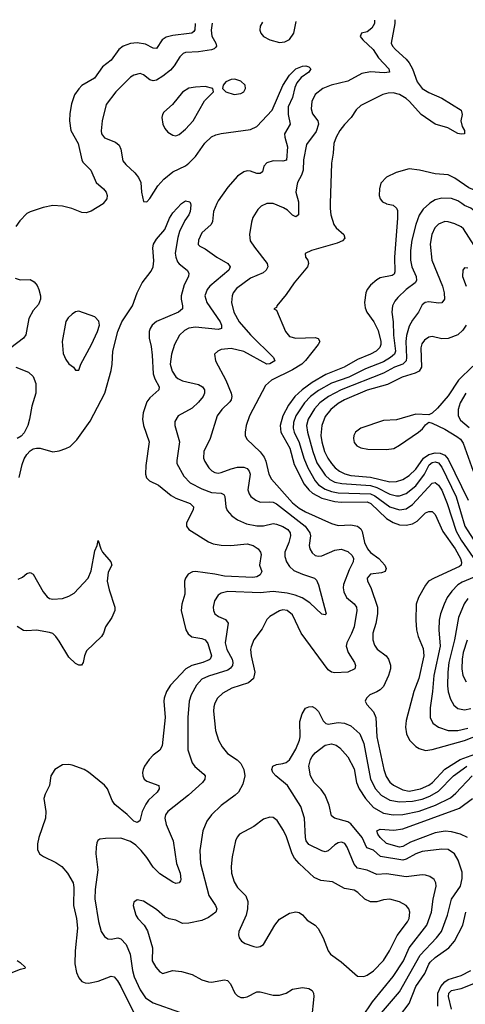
# Model space of a CAD drawing. Header units: inches. Extents: x 1649636 to 1815363, y 506543 to 641975.
# Tile 398 of 656: x 1713146 to 1715895, y 635061 to 641134. Entities that reach past the tile are written whole.
import ezdxf

# ---------------------------------------------------------------- set-up
doc = ezdxf.new("R2010")
doc.units = ezdxf.units.IN
doc.header["$MEASUREMENT"] = 0
doc.layers.add('B7613', color=7, linetype='Continuous')
doc.layers.add('B7614', color=7, linetype='Continuous')

msp = doc.modelspace()

# ---------------------------------------------------------------- linework, layer by layer
at = {"layer": 'B7613', "color": 5}
for points, elevation in [([(1713661.4, 640000), (1713660.8, 639999.2), (1713586.6, 639953.4), (1713556.7, 639943.3), (1713530, 639944.5), (1713467.3, 639970), (1713410, 639984.5), (1713350, 639987.1), (1713290, 639976.3), (1713210.1, 639949.9), (1713190, 639938.4), (1713146.1, 639893.9), (1713121.4, 639858.6)], 620), ([(1713143.1, 638310), (1713161.8, 638390), (1713174.6, 638425.4), (1713190, 638452.2), (1713210, 638474.9), (1713230, 638487.2), (1713250, 638492.2), (1713271.7, 638491.7), (1713350, 638468.7), (1713390, 638474.9), (1713431.8, 638488.2), (1713457.8, 638502.2), (1713498.3, 638541.7), (1713581.9, 638658.1), (1713671, 638830), (1713710, 638970.6), (1713716.9, 639010), (1713721, 639090), (1713750.9, 639210), (1713775.4, 639270), (1713842.7, 639370), (1713871, 639449), (1713901.6, 639510), (1713957, 639583), (1713970.6, 639609.4), (1713974.2, 639645.8), (1713966.6, 639726.6), (1713972.2, 639750), (1713990, 639779.8), (1714040.9, 639839.1), (1714070, 639910.4), (1714090, 639942), (1714145.4, 640000)], 620), ([(1714199, 640000), (1714202, 639990), (1714196.9, 639950), (1714190.2, 639930), (1714164.7, 639895.3), (1714132.9, 639827.1), (1714121.1, 639790), (1714105.9, 639694.1), (1714109, 639669), (1714120.2, 639640.2), (1714130, 639628.1), (1714180.3, 639590), (1714188.9, 639570), (1714186.7, 639550), (1714161.5, 639498.5), (1714142.5, 639430), (1714142.3, 639410), (1714151.6, 639370), (1714150.2, 639350), (1714125.7, 639330), (1713990, 639273.2), (1713964.2, 639250), (1713950.2, 639230), (1713945.9, 639210), (1713945.9, 639170), (1713957.9, 639117.9), (1713964.1, 639064.1), (1713969.6, 638949.6), (1713979.3, 638919.3), (1714006.7, 638870), (1714004.9, 638850), (1713950, 638802.2), (1713930, 638776.1), (1713908.1, 638708.1), (1713904.3, 638670), (1713909.5, 638630), (1713944.8, 638530), (1713924, 638384), (1713921.3, 638330), (1713928.1, 638308.1), (1713947.1, 638290), (1714002.6, 638262.6), (1714079.8, 638199.8), (1714110, 638183.1), (1714198.3, 638150), (1714217.6, 638130), (1714216.9, 638110), (1714175.6, 638030), (1714174.6, 638010), (1714190.3, 637990), (1714310, 637913.1), (1714340.5, 637900.5), (1714390, 637892.1), (1714448.6, 637891.4), (1714550, 637900.7), (1714585.7, 637890), (1714616.9, 637870), (1714632.4, 637850), (1714635, 637835), (1714626.5, 637770), (1714640.2, 637730), (1714630.7, 637709.3), (1714610, 637698.6), (1714585.5, 637694.5), (1714410, 637702), (1714350, 637714.2), (1714230.1, 637729.9), (1714211.5, 637728.5), (1714185.5, 637714.5), (1714168.2, 637690), (1714162.2, 637670), (1714165.2, 637590), (1714146.7, 637530), (1714142.3, 637490), (1714171.5, 637371.5), (1714185.5, 637345.5), (1714207.8, 637327.8), (1714270, 637317.1), (1714290, 637309.1), (1714306.1, 637286.1), (1714330.1, 637209.9), (1714321.8, 637190), (1714314.7, 637185.3), (1714277, 637170), (1714208.5, 637151.5), (1714171.1, 637130), (1714075.6, 637030), (1714051, 636990), (1714036.9, 636950), (1714034.7, 636930), (1714043, 636830), (1714025.6, 636654.4), (1714010.9, 636629.1), (1713970, 636597.4), (1713944.6, 636570), (1713916.5, 636530), (1713907.1, 636510), (1713903.9, 636490), (1713905.4, 636470), (1713914.9, 636450), (1713930, 636436.9), (1714003.8, 636410), (1714007.4, 636390), (1713994, 636370), (1713940.7, 636319.3), (1713923.7, 636296.3), (1713902.6, 636250), (1713887.8, 636192.2), (1713870, 636181.7), (1713850, 636191.1), (1713810, 636231.5), (1713733.3, 636293.3), (1713717.6, 636317.6), (1713688.7, 636390), (1713670, 636412), (1713570, 636492.6), (1713543.7, 636510), (1713470, 636536.9), (1713450, 636540.5), (1713410, 636538), (1713362, 636510), (1713337.3, 636470), (1713330.5, 636410), (1713303, 636357), (1713296, 636330), (1713308.3, 636250), (1713305.8, 636210), (1713263.6, 636090), (1713255.6, 636050), (1713256.7, 636016.7), (1713268.9, 635988.9), (1713292.5, 635972.5), (1713370, 635934.7), (1713405.7, 635910), (1713440.8, 635870), (1713476.2, 635810), (1713480.8, 635780.8), (1713477.9, 635670), (1713496.6, 635590), (1713502.7, 635530), (1713487.9, 635390), (1713487.3, 635310), (1713496.8, 635256.8), (1713510, 635224.9), (1713530, 635202.6), (1713550, 635192.9), (1713570, 635191.5), (1713630, 635204.2), (1713710, 635233.8), (1713730, 635230.3), (1713750, 635206.3), (1713770, 635171.4), (1713856.1, 634996.1)], 620), ([(1714363, 640000), (1714342.6, 639950), (1714336.5, 639890), (1714328.3, 639871.7), (1714270, 639819.7), (1714250, 639774.5), (1714248.2, 639748.2), (1714256.9, 639736.9), (1714290, 639721.5), (1714361.7, 639670), (1714430, 639631.1), (1714444.7, 639610), (1714436.9, 639590), (1714319.7, 639490), (1714303.8, 639470), (1714289.2, 639430), (1714299.8, 639390), (1714382.6, 639270), (1714392.2, 639250), (1714391.4, 639230), (1714370, 639224.1), (1714230, 639237.9), (1714190, 639230.6), (1714163, 639217), (1714132.8, 639187.2), (1714101.9, 639130), (1714081.7, 639070), (1714075.1, 639010), (1714085.9, 638965.9), (1714110, 638930.2), (1714121.1, 638921.1), (1714150, 638906), (1714250, 638884.9), (1714274.6, 638870), (1714286.7, 638850), (1714286.2, 638830), (1714277.5, 638810), (1714250, 638774.8), (1714210, 638738.8), (1714123.8, 638690), (1714103.9, 638656.1), (1714103.6, 638630), (1714132.2, 638530), (1714115.2, 638415.3), (1714116.5, 638396.5), (1714158.3, 638318.2), (1714197.6, 638277.6), (1714270, 638239.5), (1714330, 638218.5), (1714390, 638214.5), (1714406.3, 638206.3), (1714412.1, 638192.1), (1714418.3, 638130), (1714427, 638107), (1714454, 638074), (1714489.5, 638049.5), (1714545, 638025), (1714610, 638012.2), (1714650, 638012.4), (1714710, 638026.3), (1714730, 638023.2), (1714770, 638007.6), (1714799.7, 637990), (1714814, 637970), (1714816.4, 637950), (1714805.8, 637910), (1714781.5, 637850), (1714782.3, 637822.3), (1714792.3, 637790), (1714810, 637760.9), (1714837, 637737), (1714890, 637713.4), (1714964.9, 637690), (1714977.4, 637677.4), (1714989, 637649), (1715038, 637470), (1715030, 637462.9), (1715010, 637468.2), (1714937, 637537), (1714888.4, 637568.4), (1714845.3, 637585.3), (1714795.9, 637595.9), (1714710, 637607.9), (1714630, 637598.2), (1714430, 637606.3), (1714390, 637596.8), (1714370, 637583.5), (1714347.7, 637550), (1714340.3, 637510), (1714342.6, 637490), (1714350.4, 637470), (1714373.4, 637453.4), (1714415.2, 637435.2), (1714431.9, 637411.9), (1714414.5, 637290), (1714424.1, 637250), (1714456.4, 637190), (1714461.7, 637170), (1714459.4, 637150), (1714446.5, 637133.5), (1714430, 637122.7), (1714310, 637085.8), (1714270, 637066.1), (1714236.1, 637030), (1714204.6, 636970), (1714192.3, 636930), (1714183.2, 636830), (1714182.8, 636630), (1714210.2, 636550), (1714226.9, 636526.9), (1714281.4, 636481.4), (1714290.3, 636470), (1714289, 636450), (1714274, 636430), (1714187.9, 636350), (1714059.5, 636250), (1714044.9, 636230), (1714040.9, 636210), (1714050.2, 636170), (1714093.4, 636070), (1714114, 635930), (1714136.9, 635870), (1714141.1, 635830), (1714138.2, 635821.8), (1714130, 635809.6), (1714110, 635806.6), (1714090, 635814.3), (1714010, 635865.8), (1713970, 635906.2), (1713930, 635967.4), (1713895.7, 636010), (1713863.2, 636043.2), (1713830, 636065.6), (1713770, 636085.7), (1713675.4, 636084.6), (1713640.9, 636079.1), (1713628.8, 636071.2), (1713622.6, 636057.4), (1713617, 636030), (1713616.5, 635990), (1713628.6, 635890), (1713611.9, 635770), (1713610.7, 635710.7), (1713632.7, 635572.7), (1713649.4, 635509.4), (1713670, 635479.5), (1713690, 635465.7), (1713710, 635462.8), (1713750.7, 635470), (1713770, 635463.9), (1713803.2, 635430), (1713827, 635370), (1713842.4, 635270), (1713853.1, 635230), (1713890.1, 635150), (1713921.9, 635101.9), (1713970, 635070.1), (1714131.7, 635011.7)], 640), ([(1714674.5, 640000), (1714670, 639999.7), (1714635.6, 639984.4), (1714616.1, 639963.9), (1714585.5, 639914.5), (1714575.3, 639884.7), (1714563.6, 639810), (1714568.9, 639770), (1714594.3, 639730), (1714672.9, 639630), (1714676.9, 639610), (1714667.4, 639590), (1714648, 639572), (1714570, 639539.1), (1714483, 639477), (1714464.1, 639450), (1714456.6, 639430), (1714453.7, 639390), (1714468.3, 639330), (1714500.5, 639270), (1714569.7, 639189.7), (1714712.2, 639050), (1714719.5, 639030), (1714690, 639011.1), (1714670, 639009.9), (1714530, 639087.8), (1714450, 639106.5), (1714390, 639099.8), (1714368, 639090), (1714347.7, 639070), (1714354.3, 639030), (1714417.9, 638910), (1714451.6, 638830), (1714455, 638810), (1714451, 638790), (1714442.8, 638777.2), (1714392.3, 638730), (1714365.2, 638690), (1714321, 638550), (1714281.8, 638470), (1714280.7, 638430), (1714288, 638408), (1714312.6, 638370), (1714330.8, 638350.8), (1714350, 638340.2), (1714370, 638337.3), (1714390, 638341.5), (1714450, 638364.6), (1714490, 638373.1), (1714530, 638374.3), (1714550, 638365.5), (1714562.6, 638350), (1714567.8, 638330), (1714554.5, 638234.5), (1714561.2, 638210), (1714572.7, 638192.7), (1714602.6, 638170), (1714630, 638159), (1714690, 638159.5), (1714710, 638157.2), (1714730, 638148.3), (1714907.5, 638010), (1714936.6, 637970), (1714940.5, 637950), (1714931.9, 637890), (1714936.9, 637870), (1714950, 637844.6), (1714968.8, 637828.8), (1714990, 637824.3), (1715010, 637827.2), (1715090, 637861.5), (1715130, 637868.2), (1715170, 637854.2), (1715197.7, 637830), (1715206.3, 637810), (1715203.5, 637790), (1715178.7, 637741.3), (1715144.8, 637650), (1715141.8, 637630), (1715145.5, 637605.5), (1715162.2, 637570), (1715210.1, 637530.1), (1715223.5, 637510), (1715225.5, 637490), (1715208.9, 637390), (1715192.9, 637347.1), (1715163.5, 637290), (1715160.2, 637270), (1715172.1, 637230), (1715211.4, 637170), (1715218.9, 637150), (1715214, 637130), (1715170, 637109.8), (1715090, 637104.8), (1715070, 637108.9), (1715050, 637123.1), (1714882.5, 637350), (1714830, 637464.2), (1714797, 637490), (1714770, 637493.6), (1714750, 637488.4), (1714690, 637452.6), (1714670, 637433.6), (1714642.7, 637377.3), (1714591.3, 637310), (1714574, 637266), (1714571, 637249), (1714574.3, 637210), (1714597.8, 637110), (1714589.2, 637070), (1714557.2, 637042.8), (1714455.8, 637010), (1714399.2, 636980.8), (1714366.5, 636950), (1714350, 636918), (1714344.7, 636895.3), (1714342.3, 636870), (1714354.7, 636750), (1714372.6, 636690), (1714395.8, 636650), (1714428.8, 636608.8), (1714488.6, 636568.6), (1714510, 636545.3), (1714528.1, 636510), (1714535.5, 636470), (1714522.2, 636417.8), (1714496.5, 636370), (1714475.8, 636350), (1714390, 636287.2), (1714330.3, 636230), (1714300.3, 636190), (1714275.5, 636130), (1714258.2, 636010), (1714262, 635930), (1714312.8, 635732.8), (1714354.5, 635670), (1714362.8, 635650), (1714356.1, 635630), (1714310, 635597), (1714270, 635577), (1714190, 635561.8), (1714150, 635560.4), (1714110, 635579.2), (1714069, 635589), (1714041.1, 635601.1), (1713990, 635645.1), (1713910, 635697.6), (1713870, 635706), (1713850.8, 635690), (1713846, 635670), (1713861.7, 635610), (1713874.9, 635590), (1713913.4, 635550), (1713934.4, 635514.4), (1713965.2, 635410), (1713964.4, 635330), (1713985.3, 635290), (1714010, 635262), (1714030, 635250.7), (1714089.7, 635270.3), (1714143.7, 635263.7), (1714210, 635245.3), (1714270, 635212.8), (1714310, 635199), (1714330, 635196.9), (1714410, 635212), (1714427.2, 635207.2), (1714446.7, 635186.7), (1714472.7, 635130), (1714490, 635112.7), (1714510, 635103.1), (1714530, 635102), (1714550, 635107), (1714610, 635137.4), (1714630, 635138.3), (1714710, 635116.9), (1714750, 635116.5), (1714789.8, 635130.2), (1714830, 635154.9), (1714890, 635164.9), (1714930, 635159.1), (1714950, 635146.8), (1714958.4, 635130), (1714961.1, 635110), (1714946.9, 634970)], 660), ([(1715062.1, 640000), (1715061.2, 639970), (1715065.2, 639930), (1715084.1, 639870), (1715099.2, 639850), (1715146.4, 639810), (1715152.9, 639787.1), (1715138, 639770), (1715105.2, 639754.8), (1714946, 639710), (1714907.6, 639692.4), (1714908.5, 639670), (1714923.1, 639650), (1714928.8, 639630), (1714920.8, 639610), (1714839.3, 639510), (1714790, 639439.7), (1714733.4, 639370), (1714730, 639358), (1714714, 639350), (1714730, 639342), (1714785.8, 639210), (1714810, 639180.8), (1714850, 639168.8), (1714970, 639174), (1714987.5, 639167.5), (1714997, 639150), (1714986.7, 639130), (1714910, 639031.8), (1714886.8, 639010), (1714830, 638974.6), (1714700.2, 638910), (1714663.1, 638876.9), (1714563.7, 638690), (1714542.7, 638630), (1714536.5, 638590), (1714537.7, 638570), (1714547.7, 638547.7), (1714630, 638469.4), (1714654.8, 638434.8), (1714664.7, 638410), (1714683.3, 638330), (1714699, 638299), (1714830, 638154), (1714870, 638121.8), (1714910, 638098.2), (1715070, 638025.9), (1715110, 638014.8), (1715190, 638018.2), (1715230, 638009.4), (1715250, 637993.5), (1715258.2, 637978.2), (1715273.8, 637910), (1715291.4, 637870), (1715310, 637848.1), (1715362.2, 637810), (1715398.5, 637770), (1715406.5, 637750), (1715400.3, 637730), (1715378.3, 637721.7), (1715310, 637713.4), (1715289.3, 637690), (1715292.6, 637670), (1715312.4, 637632.4), (1715352.7, 637510), (1715353.3, 637470), (1715342.6, 637410), (1715325.2, 637350), (1715324.7, 637310), (1715336, 637276), (1715350.8, 637250.8), (1715406.2, 637210), (1715421.6, 637190), (1715433.6, 637153.6), (1715433.4, 637130), (1715421.2, 637090), (1715390, 637022.2), (1715370, 637000.3), (1715350, 636987.4), (1715306, 636970), (1715284.9, 636950), (1715278.4, 636930), (1715288.2, 636910), (1715330, 636865.3), (1715344.1, 636830), (1715350.1, 636710), (1715392, 636510), (1715406.7, 636466.7), (1715430, 636430.9), (1715452.3, 636412.3), (1715510, 636383.6), (1715550, 636376.1), (1715619.2, 636390), (1715670, 636412.5), (1715693.8, 636430), (1715769.5, 636510.5), (1715862.7, 636570), (1716044.2, 636635.8)], 680), ([(1714866.1, 640000), (1714865.5, 639930), (1714850, 639918.7), (1714830, 639928.7), (1714798.5, 639958.5), (1714773.6, 639973.6), (1714710, 639999.8), (1714706.7, 640000)], 660), ([(1715406.5, 640000), (1715410, 639998.5), (1715450.2, 639990.2), (1715470, 639972.4), (1715476.2, 639956.2), (1715478.1, 639910), (1715458, 639670), (1715461.3, 639578.7), (1715455.6, 639564.4), (1715444, 639556.1), (1715370, 639541.5), (1715348.9, 639530), (1715310, 639496.4), (1715290.2, 639470), (1715281.5, 639450), (1715272.7, 639390), (1715276.7, 639356.7), (1715287.5, 639330), (1715331.3, 639271.3), (1715357.6, 639217.6), (1715374.7, 639150), (1715374.7, 639130), (1715368.3, 639111.7), (1715345, 639090), (1715310, 639070.9), (1715230, 639038.3), (1715148.2, 638991.8), (1715034.3, 638945.7), (1714950, 638895.7), (1714887.9, 638850), (1714844, 638810), (1714803.8, 638756.2), (1714768.7, 638690), (1714752.3, 638630), (1714756.7, 638590), (1714811.9, 638491.9), (1714839.9, 638390), (1714902, 638270), (1714930, 638233.4), (1714953.4, 638213.4), (1715010, 638182.3), (1715090, 638162.2), (1715130, 638158.3), (1715290, 638161.2), (1715311.7, 638150), (1715410, 638056.6), (1715450, 638032), (1715490, 638018.1), (1715530, 638015.5), (1715570, 638024.7), (1715598.5, 638041.5), (1715650, 638092.9), (1715670, 638100.7), (1715690, 638099.7), (1715710, 638082.3), (1715757, 637977), (1715833.5, 637870), (1715866.7, 637810), (1715872.6, 637787.4), (1715869.2, 637770), (1715858.6, 637761.4), (1715702.6, 637690), (1715669.3, 637670), (1715650, 637646.2), (1715607, 637570), (1715591.7, 637530), (1715589.5, 637429.5), (1715593.3, 637370), (1715604.5, 637330), (1715635.5, 637255.5), (1715639.6, 637210), (1715609.7, 637070.3), (1715577.9, 636990), (1715531, 636811), (1715525.5, 636770), (1715532.4, 636730), (1715551.9, 636690), (1715590, 636652), (1715610, 636639.2), (1715650, 636626.4), (1715690, 636632), (1715890, 636688.7), (1715995.2, 636730)], 720), ([(1715673.7, 640000), (1715635.4, 639964.6), (1715610, 639928.3), (1715589.2, 639870.8), (1715565.3, 639774.7), (1715556.4, 639710), (1715557.7, 639650), (1715566, 639610), (1715592.4, 639550), (1715593.8, 639526.2), (1715586.5, 639510), (1715530.1, 639469.9), (1715479.3, 639420.7), (1715461.2, 639398.8), (1715447.2, 639370), (1715442.6, 639330), (1715450.6, 639270), (1715451.4, 639188.6), (1715465.3, 639090), (1715458.2, 639070), (1715434.6, 639050), (1715390, 639023.9), (1715279.8, 638980.2), (1715177.7, 638930), (1715070, 638892), (1714990, 638847.7), (1714940.1, 638810), (1714903.6, 638770), (1714849.5, 638690.5), (1714835.6, 638650), (1714834.4, 638614.4), (1714840.1, 638590), (1714870, 638525.6), (1714898.5, 638430), (1714924.3, 638370), (1714968.9, 638288.9), (1714990, 638265.7), (1715030, 638238.5), (1715070, 638223.8), (1715110, 638216.1), (1715310, 638209.2), (1715337.2, 638197.2), (1715430, 638129.3), (1715490, 638110.1), (1715530, 638116.6), (1715570, 638144.3), (1715690, 638274.3), (1715710, 638279.8), (1715730, 638263.2), (1715750, 638232.5), (1715783.4, 638150), (1715838.8, 637978.8), (1715870, 637924.6), (1715962.8, 637790)], 740), ([(1716438.2, 640000), (1716407.2, 639970), (1716376.8, 639930), (1716366.2, 639893.8), (1716361.7, 639850), (1716344.8, 639770), (1716346, 639710), (1716341.2, 639690), (1716330, 639672.8), (1716310, 639667.1), (1716290, 639671.1), (1716210, 639707.1), (1716190, 639711.6), (1716150, 639703.2), (1716125.6, 639710), (1716106.1, 639726.1), (1716050, 639801.2), (1715996.5, 639856.5), (1715950, 639955.3), (1715930, 639970.7), (1715890, 639988.1), (1715873.1, 640000)], 740), ([(1715950, 639740.7), (1715884.3, 639844.3), (1715870, 639856.3), (1715830, 639875), (1715790, 639887.6), (1715770, 639888.4), (1715730, 639872.2), (1715708, 639850), (1715689.5, 639810), (1715678.8, 639750), (1715689.4, 639650), (1715755.1, 639490), (1715766, 639450), (1715766.9, 639410), (1715750, 639387.1), (1715730, 639384.8), (1715670, 639393.2), (1715648, 639390), (1715630, 639375.6), (1715606.9, 639330), (1715570, 639280.4), (1715550, 639243.1), (1715533.4, 639186.6), (1715529.3, 639150), (1715533.2, 639050), (1715530.4, 639029.6), (1715509.8, 639010.2), (1715458.3, 638990), (1715390, 638953.5), (1715130, 638850.6), (1715051.4, 638810), (1714997.9, 638770), (1714965.2, 638734.8), (1714925, 638670), (1714915.8, 638630), (1714921.8, 638590), (1714953.8, 638470), (1714980.1, 638400.1), (1715030, 638324.2), (1715058.6, 638298.6), (1715090, 638282.1), (1715132.8, 638272.8), (1715310, 638260.2), (1715350, 638248.7), (1715430, 638207), (1715470, 638196.6), (1715490, 638197.4), (1715530, 638210.6), (1715590, 638258.6), (1715644.4, 638330), (1715672.1, 638387.9), (1715690, 638402.9), (1715710, 638407.1), (1715730, 638400.5), (1715750, 638374.6), (1715838.8, 638190), (1715892.8, 638010), (1716031.8, 637791.8)], 760), ([(1715910, 639601.3), (1715890, 639604.5), (1715881.1, 639590), (1715879.1, 639550), (1715900.2, 639490)], 780), ([(1713119, 639539), (1713150, 639530.2), (1713210, 639531.8), (1713236.4, 639516.4), (1713253.9, 639493.9), (1713264.9, 639470), (1713274.5, 639430), (1713274.1, 639410), (1713261.7, 639378.3), (1713230, 639339.8), (1713202.5, 639290), (1713184.4, 639190), (1713168.9, 639170), (1713092, 639110)], 620), ([(1715900.5, 639250), (1715881, 639219), (1715849, 639191), (1715790, 639168.3), (1715750, 639166.3), (1715690, 639180.3), (1715670, 639175.9), (1715642.7, 639157.3), (1715626.2, 639133.8), (1715620.1, 639110), (1715625.5, 638990), (1715610, 638965.2), (1715586.6, 638953.4), (1715505.5, 638930), (1715415.1, 638884.9), (1715290, 638848.4), (1715150.2, 638790), (1715110, 638766.3), (1715066.2, 638730), (1715030, 638686), (1715010.1, 638630), (1715004.8, 638570), (1715010.5, 638530), (1715027.6, 638470), (1715046.4, 638430), (1715070, 638396.1), (1715092.5, 638370), (1715118.3, 638350), (1715153, 638333), (1715190, 638323.3), (1715310, 638312.1), (1715430, 638283.8), (1715470, 638286.1), (1715510, 638297.6), (1715550, 638323.3), (1715590, 638361.4), (1715636.8, 638430), (1715670, 638452.1), (1715710, 638462.9), (1715741.1, 638461.1), (1715768.3, 638448.3), (1715790, 638423.4), (1715912.4, 638170)], 780), ([(1713123, 638990), (1713199.8, 638959.8), (1713230, 638934), (1713246, 638890), (1713246.3, 638830), (1713220.2, 638750), (1713207.1, 638670), (1713195.5, 638630), (1713173.8, 638586.2), (1713155.5, 638564.5), (1713130, 638549.8)], 620), ([(1715942.4, 638997.6), (1715853.6, 638910), (1715790, 638815), (1715723, 638737), (1715690, 638706.3), (1715670, 638697.4), (1715590, 638700.5), (1715470, 638666.1), (1715390, 638661), (1715250, 638615), (1715218.8, 638590), (1715208.1, 638570), (1715204.8, 638550), (1715210, 638526.5), (1715226.6, 638506.6), (1715250, 638492.5), (1715294.4, 638485.6), (1715410, 638483.5), (1715453.6, 638490), (1715489.7, 638510), (1715606.6, 638590), (1715632.1, 638610), (1715650, 638635.5), (1715670, 638650.6), (1715690, 638645.8), (1715770, 638609.1), (1715843.5, 638563.5), (1715865.8, 638545.8), (1715882.5, 638522.5), (1715943.5, 638350)], 820), ([(1715898.9, 638830), (1715863.8, 638770), (1715851.5, 638730), (1715852.3, 638690), (1715864.9, 638664.9), (1715918.8, 638618.8)], 840), ([(1713136.7, 637683.3), (1713163.9, 637696.1), (1713190, 637717.4), (1713210, 637725.3), (1713230, 637714.4), (1713290, 637606), (1713314.6, 637574.6), (1713330, 637564.4), (1713350, 637559.3), (1713410, 637564.8), (1713450, 637577.9), (1713482.9, 637597.1), (1713567.7, 637690), (1713586.2, 637733.8), (1713610, 637857.3), (1713625.1, 637890), (1713630, 637921), (1713646, 637870), (1713657.6, 637850), (1713708.5, 637790), (1713714.4, 637770), (1713692.7, 637727.3), (1713686.4, 637670), (1713697.5, 637617.5), (1713734, 637510), (1713733.7, 637490), (1713714.1, 637445.9), (1713676.3, 637390), (1713663.1, 637350), (1713650.3, 637330), (1713558.6, 637241.4), (1713546, 637210), (1713538.4, 637170), (1713527.3, 637152.7), (1713510, 637152.3), (1713490, 637163.6), (1713450, 637201.5), (1713390, 637300.9), (1713370, 637329.8), (1713350, 637347.1), (1713330, 637354.7), (1713250, 637369.1), (1713190, 637364.1), (1713170, 637367.6), (1713130, 637391.1)], 580), ([(1715975, 637705), (1715875.6, 637664.4), (1715850, 637647.9), (1715811.6, 637610), (1715783.5, 637570), (1715764.8, 637530), (1715742.7, 637470), (1715734.8, 637430), (1715731.4, 637370), (1715739.4, 637270), (1715701, 637090), (1715693.9, 636990), (1715677.9, 636890), (1715679.3, 636830), (1715694.9, 636794.9), (1715729.5, 636769.5), (1715790.1, 636750.1), (1715850, 636748.8), (1715910, 636764.8)], 740), ([(1715910, 637564), (1715888.2, 637531.8), (1715854.1, 637445.9), (1715828, 637310), (1715793.7, 637170), (1715786.7, 637110), (1715785.7, 637025.7), (1715790, 636988), (1715804, 636943.9), (1715825.1, 636905.1), (1715850, 636886), (1715890, 636877.8), (1715930, 636885.1)], 760), ([(1715906.4, 637306.4), (1715882.9, 637230), (1715875.3, 637190), (1715873.4, 637130), (1715880.5, 637090), (1715900.2, 637050)], 780), ([(1715259, 634981), (1715322.8, 635077.2), (1715450, 635232.5), (1715513.5, 635330), (1715549.9, 635410.1), (1715657.3, 635550), (1715686.4, 635630), (1715697.4, 635710), (1715714.8, 635790), (1715713.8, 635810), (1715704, 635830), (1715675.6, 635850), (1715650, 635858.2), (1715630, 635859.8), (1715530, 635847.5), (1715410, 635865.2), (1715350, 635861), (1715290, 635889.1), (1715230, 635899.8), (1715210, 635925.7), (1715167, 636030), (1715152.1, 636052.1), (1715138.7, 636058.7), (1715130, 636061.1), (1715110, 636056.2), (1715090, 636044.1), (1715050, 636007.4), (1715030, 636001.8), (1715010, 636007), (1714930, 636046.2), (1714914.5, 636070), (1714910, 636089.3), (1714903.4, 636210), (1714881.1, 636281.1), (1714797.8, 636410), (1714725.7, 636470), (1714708.2, 636490), (1714702.4, 636510), (1714707.3, 636530), (1714730, 636541.1), (1714770, 636545.4), (1714790, 636552.2), (1714810, 636569.2), (1714824, 636590), (1714850, 636635.6), (1714873, 636690), (1714877, 636710), (1714875.4, 636804.6), (1714887.9, 636852.1), (1714910, 636886.7), (1714930, 636896.5), (1714950, 636897), (1714970, 636888.2), (1714990, 636868), (1715017.6, 636810), (1715033.9, 636793.9), (1715050, 636788.9), (1715110, 636798.9), (1715150, 636795.8), (1715190, 636779.1), (1715245.5, 636730), (1715268.8, 636668.8), (1715310.6, 636450), (1715340.7, 636390), (1715377.3, 636350), (1715430, 636320.8), (1715489.3, 636309.3), (1715570, 636313.3), (1715630, 636326.1), (1715675.9, 636344.1), (1715730, 636376.5), (1715823.6, 636470), (1715905.8, 636530)], 660), ([(1715365.1, 634994.9), (1715490, 635137.8), (1715616.5, 635363.5), (1715717, 635470), (1715748, 635510), (1715785.3, 635610), (1715810.5, 635710), (1715865.4, 635790), (1715876, 635836), (1715875.9, 635875.9), (1715851.8, 635950), (1715828.4, 635990), (1715790, 636015.7), (1715750, 636018.7), (1715630, 636003.2), (1715590, 635989.9), (1715530, 635955.7), (1715509.1, 635950.9), (1715372.9, 635972.9), (1715330, 636011.8), (1715287.1, 636027.1), (1715258.3, 636090), (1715190, 636174.9), (1715170, 636186.7), (1715089, 636209), (1715070, 636223.6), (1715055.2, 636290), (1715029.8, 636350), (1715006.5, 636386.5), (1714963.1, 636430), (1714940.4, 636470), (1714930.9, 636530), (1714939.8, 636570), (1714950, 636590.3), (1714970, 636611.8), (1715030, 636658.5), (1715070, 636667.1), (1715098.5, 636658.5), (1715122, 636642), (1715170, 636587.2), (1715210, 636513.4), (1715224.2, 636430), (1715241, 636390), (1715279.6, 636330), (1715330, 636274.7), (1715390, 636239.2), (1715450, 636228.8), (1715510, 636231.7), (1715610, 636252.2), (1715711.5, 636288.5), (1715804.5, 636335.5), (1715836.8, 636363.2), (1715937.3, 636470)], 640), ([(1715909.2, 636089.2), (1715865.7, 636110), (1715810, 636124.6), (1715771, 636129), (1715710, 636119.1), (1715558.2, 636061.8), (1715510, 636035.3), (1715490, 636029.9), (1715410, 636052.7), (1715370.5, 636090), (1715355.7, 636110), (1715349, 636131), (1715370, 636140.2), (1715455.3, 636135.3), (1715510, 636142.9), (1715860.5, 636270), (1715940.5, 636330)], 620), ([(1715490, 634988), (1715550, 635066), (1715589.7, 635170.3), (1715646.3, 635250), (1715670, 635308.4), (1715679.1, 635320.9), (1715710, 635349.6), (1715794.1, 635410), (1715828.2, 635450), (1715879.6, 635550), (1715898.6, 635630)], 620), ([(1713130, 635330.4), (1713150, 635319.5), (1713180.5, 635290), (1713178, 635282), (1713150, 635276.4), (1713060.1, 635239.9)], 580), ([(1715726.8, 635050), (1715726, 635130), (1715744.1, 635170), (1715770, 635199.3), (1715790, 635213.7), (1715870, 635239.3), (1715930, 635270.1)], 580), ([(1715810.3, 635030), (1715790.9, 635109.1), (1715793.8, 635130), (1715810, 635146.2), (1715870, 635158.4), (1715979, 635201)], 560)]:
    msp.add_lwpolyline(points, dxfattribs=dict(at, elevation=elevation))
for points, elevation in [([(1713510, 639336.2), (1713490, 639331.8), (1713470, 639318), (1713445.3, 639294.7), (1713430, 639271.6), (1713407.2, 639150), (1713414.7, 639074.7), (1713430, 639038.8), (1713450, 639010.8), (1713478, 638990), (1713490, 638972), (1713510, 638972), (1713522.7, 639010), (1713588.7, 639130), (1713626.4, 639210), (1713638, 639250), (1713634, 639274), (1713610, 639300.5)], 640), ([(1714690, 636215.8), (1714650, 636203.5), (1714590, 636157.4), (1714501.6, 636110), (1714487.1, 636092.9), (1714478.3, 636070), (1714456.1, 635970), (1714451.3, 635910), (1714453.2, 635870), (1714470, 635815.5), (1714490, 635782.4), (1714541.1, 635730), (1714554.2, 635694.2), (1714551.9, 635650), (1714542.9, 635610), (1714498.7, 635510), (1714495.8, 635490), (1714500.4, 635470), (1714515.5, 635450), (1714536.3, 635436.3), (1714590, 635416.5), (1714610, 635413.1), (1714630, 635417), (1714650, 635430.5), (1714721, 635550), (1714750, 635585.7), (1714810, 635623.7), (1714850, 635632.2), (1714870, 635628.2), (1714890, 635613.4), (1714919, 635579), (1714969.1, 635549.1), (1714988.3, 635528.3), (1715018.5, 635470), (1715049, 635390), (1715064.4, 635370), (1715130, 635323.7), (1715230, 635233.7), (1715270, 635231.7), (1715290, 635240.9), (1715330, 635267.9), (1715390, 635331.6), (1715428, 635390), (1715474.4, 635485.6), (1715538.9, 635570), (1715548.9, 635590), (1715553.6, 635630), (1715546.9, 635650), (1715530, 635669.7), (1715490, 635693.3), (1715430, 635709.8), (1715390, 635704.5), (1715350, 635692.8), (1715310, 635692.9), (1715274.7, 635710), (1715231.6, 635751.6), (1715210, 635764.4), (1715150, 635774.8), (1715076.4, 635816.4), (1715004.6, 635824.6), (1714962.7, 635842.7), (1714870, 635929.8), (1714842.2, 635962.2), (1714826.5, 635990), (1714793, 636093), (1714774, 636134), (1714734.7, 636194.7), (1714710, 636213)], 680)]:
    msp.add_lwpolyline(points, close=True, dxfattribs=dict(at, elevation=elevation))
at = {"layer": 'B7614', "color": 5}
for points, elevation in [([(1715334.5, 641131.6), (1715335, 641130), (1715334.2, 641110), (1715319, 641081), (1715290, 641059.1), (1715255.5, 641050), (1715247.6, 641030), (1715262.6, 641010), (1715327.8, 640950), (1715358.9, 640898.9), (1715423.1, 640830), (1715426.8, 640810), (1715394.3, 640805.7), (1715310, 640811.9), (1715257.8, 640802.2), (1715170, 640754.6), (1715068.7, 640730), (1715016.5, 640710), (1714970, 640673.6), (1714948.8, 640630), (1714944.2, 640584.2), (1714953.3, 640553.3), (1714986, 640510), (1714988.8, 640490), (1714975.1, 640444.9), (1714915.2, 640364.8), (1714897.9, 640270), (1714894.1, 640205.9), (1714885, 640175), (1714860.7, 640130), (1714855.2, 640110), (1714850.2, 640070), (1714866.2, 640010), (1714866.1, 640000)], 660), ([(1715460.1, 641134), (1715459.7, 641110), (1715438.6, 640990), (1715447.1, 640970), (1715464.4, 640950), (1715530, 640891), (1715550, 640867.2), (1715569.7, 640830), (1715597.4, 640750), (1715629.1, 640709.1), (1715670, 640684.7), (1715750.3, 640650), (1715870, 640575.3), (1715876, 640550), (1715867.3, 640510), (1715875.8, 640475.8), (1715890.2, 640450), (1715890.6, 640430), (1715870, 640427.4), (1715850, 640432.4), (1715786.7, 640466.7), (1715709.8, 640490), (1715622.7, 640550), (1715551.9, 640630), (1715530, 640648.9), (1715490, 640672.2), (1715450, 640683.4), (1715418.6, 640681.4), (1715387.6, 640672.4), (1715250, 640605.1), (1715221.8, 640578.2), (1715190.3, 640530), (1715150, 640488.4), (1715120.7, 640450), (1715099.2, 640410), (1715085.2, 640370), (1715081.1, 640310), (1715069.3, 640250), (1715062.1, 640000)], 680), ([(1714229.3, 641110.8), (1714227.6, 641072.4), (1714219.6, 641060.4), (1714208.2, 641051.8), (1714192, 641048), (1714090, 641036.6), (1714050, 641026.2), (1714025.9, 641010), (1713990, 640956.4), (1713970, 640958.8), (1713922.8, 640982.8), (1713870.9, 640990.9), (1713830, 640986.3), (1713784.2, 640970), (1713758.5, 640950), (1713710, 640883.8), (1713657.7, 640842.3), (1713607.3, 640772.7), (1713530, 640727.4), (1713510, 640708.4), (1713483.8, 640670), (1713464.9, 640615.1), (1713456.2, 640556.2), (1713453.6, 640510), (1713462.3, 640450), (1713507.2, 640370), (1713528.5, 640270), (1713535.2, 640255.2), (1713585.3, 640205.3), (1713617.6, 640130), (1713663.6, 640090), (1713679.6, 640070), (1713686.3, 640050), (1713684.2, 640030), (1713661.4, 640000)], 620), ([(1714333.4, 641112.8), (1714326.5, 641070), (1714332.3, 641032.3), (1714355.8, 640990), (1714359.7, 640970), (1714356.3, 640963.7), (1714346.6, 640953.4), (1714330, 640947.7), (1714250, 640936.3), (1714170, 640932.5), (1714154.4, 640925.6), (1714134.1, 640905.9), (1714099.1, 640850), (1714076.5, 640823.5), (1714030, 640785.2), (1713990, 640760.6), (1713970, 640756.5), (1713950, 640762.8), (1713910, 640794.5), (1713890, 640801.5), (1713850, 640792.1), (1713830, 640779.2), (1713738.6, 640690), (1713680.2, 640610), (1713654.7, 640510), (1713648.3, 640448.3), (1713651.8, 640430), (1713670, 640405.3), (1713738, 640378), (1713759.6, 640359.6), (1713770, 640334.8), (1713782.7, 640262.7), (1713800, 640240), (1713855.8, 640190), (1713879.7, 640159.7), (1713894.4, 640130), (1713898.4, 640070), (1713910, 640012), (1713930, 640011), (1713950, 640030.8), (1713998, 640110), (1714036, 640150), (1714090, 640194.7), (1714170, 640232.8), (1714190, 640248.6), (1714230, 640291), (1714288.4, 640371.6), (1714329.5, 640410.5), (1714356.3, 640423.7), (1714388.9, 640431.1), (1714570, 640456.4), (1714610, 640475), (1714704.6, 640575.4), (1714770, 640728.9), (1714810, 640792.8), (1714850, 640830.3), (1714890, 640847.7), (1714912, 640850), (1714930, 640842.8), (1714942.8, 640830), (1714930.6, 640810), (1714882.6, 640777.4), (1714856, 640744), (1714843.9, 640716.1), (1714830, 640653.6), (1714803.2, 640596.8), (1714802.8, 640550), (1714814.5, 640490), (1714780.6, 640430), (1714781.8, 640410), (1714798.4, 640350), (1714792.4, 640267.6), (1714770, 640261), (1714710, 640263), (1714670, 640250.7), (1714653.4, 640230), (1714644.7, 640195.3), (1714630, 640184.5), (1714610, 640185.7), (1714570, 640200.3), (1714550, 640202.4), (1714530, 640196.1), (1714490, 640169.8), (1714430, 640101.4), (1714370, 640017.2), (1714363, 640000)], 640), ([(1714644.2, 641118.6), (1714630, 641094), (1714628, 641070), (1714633.4, 641050), (1714650, 641030.7), (1714690, 641010.5), (1714750, 640992.4), (1714782.3, 640997.8), (1714810, 641012.4), (1714837.3, 641050), (1714852.5, 641122.6)], 660), ([(1716049.9, 640000), (1716046, 640010), (1716012, 640050), (1715980.3, 640070), (1715916.2, 640096.2), (1715830, 640157.2), (1715790, 640177.3), (1715710, 640183.7), (1715613.4, 640206.6), (1715550, 640214.2), (1715468, 640192), (1715410, 640163.5), (1715375, 640125), (1715365.2, 640090), (1715364.5, 640050), (1715370, 640028.2), (1715383.7, 640010), (1715406.5, 640000)], 720), ([(1714145.4, 640000), (1714150, 640004.9), (1714170, 640016.3), (1714196, 640010), (1714199, 640000)], 620), ([(1714706.7, 640000), (1714690, 640001), (1714674.5, 640000)], 660), ([(1715873.1, 640000), (1715850, 640016.3), (1715810, 640031.2), (1715750, 640032.9), (1715710, 640022), (1715677, 640003), (1715673.7, 640000)], 740)]:
    msp.add_lwpolyline(points, dxfattribs=dict(at, elevation=elevation))
at = {"layer": 'B7614', "color": 5, "elevation": 660}
for points in [[(1714473.2, 640766.8), (1714450, 640765.1), (1714418.8, 640750), (1714401, 640730), (1714398, 640710), (1714418, 640690), (1714470, 640673), (1714510, 640678), (1714529.2, 640690), (1714539.5, 640710), (1714536.2, 640730), (1714510, 640755.1)], [(1714290, 640720.9), (1714230, 640718.4), (1714190, 640711.3), (1714150, 640687.8), (1714089.1, 640610.9), (1714035.9, 640564.1), (1714027, 640550), (1714022.6, 640530), (1714028.7, 640490), (1714042, 640462), (1714060.8, 640440.8), (1714090, 640421.3), (1714110, 640418), (1714130, 640424.9), (1714170, 640458.9), (1714216.8, 640510), (1714286, 640634), (1714342, 640690), (1714338, 640710)]]:
    msp.add_lwpolyline(points, close=True, dxfattribs=at)

doc.saveas('drawing.dxf')
